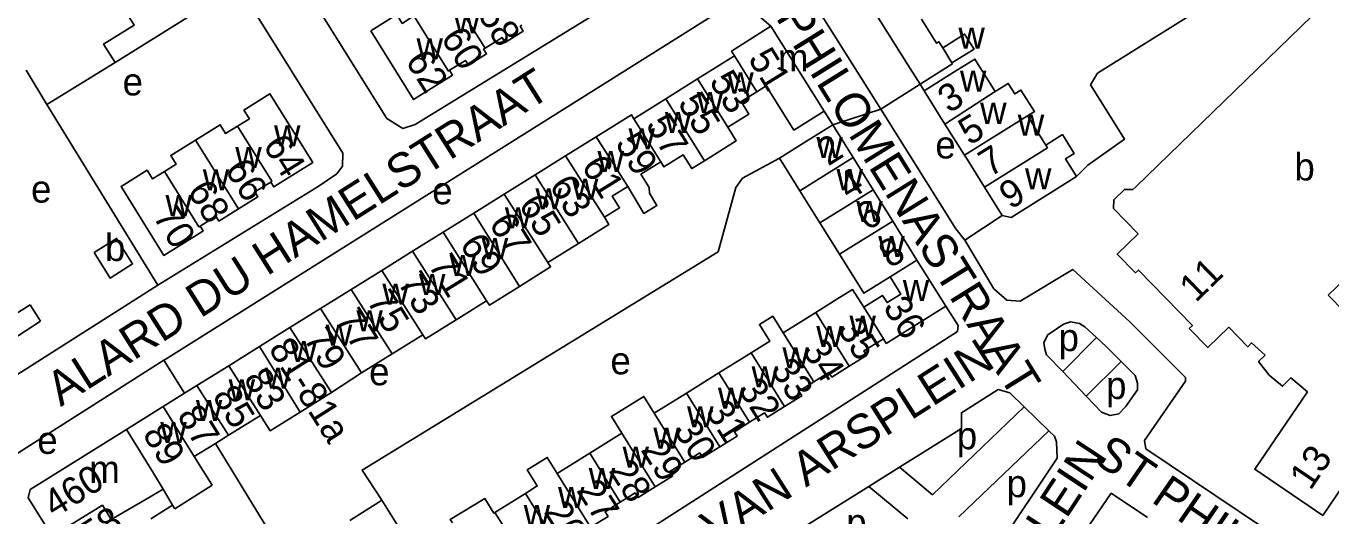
# Model space of a CAD drawing. Extents: x 159294 to 161936, y 384538 to 386517.
# Drawn here: x 159917.3 to 160107.9, y 385506.1 to 385577.7 of the extents above; entities that cross this region are included whole.
import ezdxf

# ---------------------------------------------------------------- set-up
doc = ezdxf.new("R2010")
doc.units = 0
for name, color, linetype in [('BLT_Basislijn', 7, 'Continuous'), ('BLT_Bebouwing', 7, 'Continuous'), ('BLT_Centroide', 7, 'Continuous'), ('BLT_Huisnummer', 7, 'Continuous'), ('BLT_Huisnummer_ tussenligend', 7, 'Continuous'), ('BLT_Huisnummer_reeks', 7, 'Continuous'), ('BLT_Onderverdeling_panden', 7, 'Continuous'), ('BLT_Straatnaam', 7, 'Continuous'), ('BLT_Vlakafsluiter', 7, 'Continuous')]:
    doc.layers.add(name, color=color, linetype=linetype)

msp = doc.modelspace()

# ---------------------------------------------------------------- linework, layer by layer
at = {"layer": 'BLT_Basislijn'}
for p, q in [((160073.78, 385570.82), (160097.54, 385585.67)), ((159930.24, 385572.36), (159920.28, 385566.24)), ((159917.25, 385571.24), (159920.28, 385566.24)), ((160073.78, 385570.82), (160072.72, 385569.13)), ((160047.83, 385569.21), (160042.1, 385565.56)), ((160047.83, 385569.21), (160048.44, 385568.23)), ((160075.11, 385565.32), (160072.72, 385569.13)), ((159936.5, 385539.83), (159920.28, 385566.24)), ((160033.81, 385565.24), (160035.09, 385563.26)), ((160072.36, 385557.38), (160070.71, 385555.71)), ((160054.4, 385546.4), (160059.84, 385550.04)), ((160068.67, 385527.23), (160073.61, 385532.18)), ((159937.39, 385528.87), (159908.9, 385510.76)), ((159940.39, 385524.05), (159937.39, 385528.87)), ((160072.12, 385523.61), (160077.21, 385528.71)), ((160077.21, 385528.71), (160079.26, 385526.65)), ((160068.67, 385527.23), (160072.12, 385523.61)), ((160049.66, 385509.21), (160063.04, 385522.09)), ((160063.04, 385522.09), (160066.63, 385518.59)), ((160053.52, 385505.99), (160066.63, 385518.59)), ((159955.33, 385499.7), (159944.91, 385516.73)), ((160044.83, 385513.24), (160049.66, 385509.21)), ((160040.36, 385510.45), (160046.03, 385505.73)), ((160081.07, 385505.89), (160075.73, 385509.48))]:
    msp.add_line(p, q, dxfattribs=at)
for points in [[(160074.99, 385615.39), (160036.25, 385591.42), (160030.99, 385588.5), (160029.97, 385586.53), (160030.45, 385584.04), (160042.1, 385565.56)], [(159972.26, 385562.75), (159974.07, 385563.31), (160018.29, 385590.48), (160020.51, 385591.79), (160021.95, 385593.92)], [(159972.26, 385562.75), (159969.96, 385564.19), (159955.26, 385587.74)], [(159963.45, 385557.22), (159963.54, 385559.12), (159948.36, 385583.42)], [(160026.04, 385577.68), (160022.11, 385581.04), (160021.47, 385581.47), (160020.3, 385580.94), (159937.59, 385528.99), (159937.39, 385528.87)], [(160054.4, 385546.4), (160053.04, 385548.08), (160042.1, 385565.56)], [(160072.36, 385557.38), (160077.69, 385561.19), (160075.11, 385565.32)], [(159936.5, 385539.83), (159959.93, 385554.25), (159962.63, 385556.09), (159963.45, 385557.22)], [(159969.24, 385508.42), (159966.34, 385512.83), (160018.35, 385544.73), (160020.93, 385554.13), (160021.92, 385555.49), (160027.31, 385558.42)], [(160054.4, 385546.4), (160058.62, 385539.32), (160060.52, 385537.63), (160062.44, 385537.51), (160070.14, 385542.14), (160078.49, 385534.5), (160086.63, 385526.36), (160086.63, 385525.81), (160080.64, 385517.14), (160080.82, 385515.96), (160107.95, 385497.72)], [(159909.97, 385523), (159936.5, 385539.83)], [(159992.79, 385474.51), (159985.05, 385487.28), (159985.65, 385489.68), (160053.3, 385533.09), (160053.4, 385533.93), (160051.59, 385536.76)], [(160071.91, 385533.74), (160071.13, 385534.26), (160069.79, 385534.49), (160068.81, 385534.13), (160066.48, 385532.61), (160065.94, 385531.49), (160066.08, 385530.5), (160066.33, 385529.68), (160068.67, 385527.23)], [(160071.91, 385533.74), (160073.61, 385532.18)], [(160073.61, 385532.18), (160075.03, 385530.89), (160077.21, 385528.71)], [(160072.12, 385523.61), (160074.32, 385521.3), (160075.61, 385520.82), (160076.87, 385521.04), (160077.85, 385522.07), (160079.6, 385524.58), (160079.6, 385525.55), (160079.26, 385526.65)], [(160044.83, 385513.24), (160053.89, 385518.91), (160053.89, 385521.2), (160059.24, 385524.62), (160060.94, 385524.14), (160063.04, 385522.09)], [(160066.63, 385518.59), (160067.47, 385517.77), (160067.79, 385516.95), (160067.85, 385514.59), (160059.05, 385501.38)], [(160041.44, 385511.13), (160044.83, 385513.24)], [(160040.36, 385510.45), (160041.44, 385511.13)], [(160002.28, 385488.94), (160003.29, 385487.33), (160040.36, 385510.45)], [(160075.73, 385509.48), (160031.11, 385444.22)]]:
    msp.add_lwpolyline(points, dxfattribs=at)
at = {"layer": 'BLT_Bebouwing'}
for p, q in [((160055.74, 385574.33), (160052.5, 385572.31)), ((160015.35, 385569.97), (160020.74, 385573.33)), ((160052.5, 385572.31), (160052.58, 385572.18)), ((160010.69, 385567.06), (160015.35, 385569.97)), ((160066.2, 385560.31), (160063.53, 385564.58)), ((160038.06, 385558.49), (160035.09, 385563.26)), ((160000.53, 385561.52), (159996.06, 385558.74)), ((159996.06, 385558.74), (159991.59, 385555.95)), ((160027.31, 385558.42), (160030.28, 385553.64)), ((160040.99, 385553.78), (160038.06, 385558.49)), ((159991.59, 385555.95), (159987.11, 385553.16)), ((159987.11, 385553.16), (159982.64, 385550.37)), ((160030.28, 385553.64), (160033.21, 385548.94)), ((160043.84, 385549.21), (160040.99, 385553.78)), ((160057.26, 385554.16), (160059.84, 385550.04)), ((159982.64, 385550.37), (159978.17, 385547.59)), ((160047.38, 385543.52), (160043.84, 385549.21)), ((159978.17, 385547.59), (159973.7, 385544.8)), ((160033.21, 385548.94), (160036.06, 385544.36)), ((159973.7, 385544.8), (159969.22, 385542.01)), ((160051.59, 385536.76), (160047.38, 385543.52)), ((159969.22, 385542.01), (159964.75, 385539.23)), ((159964.75, 385539.23), (159960.28, 385536.44)), ((159960.28, 385536.44), (159955.8, 385533.65)), ((159984.52, 385537.58), (159980.05, 385534.79)), ((160032.6, 385535.85), (160027.86, 385532.9)), ((159955.8, 385533.65), (159951.33, 385530.87)), ((159951.33, 385530.87), (159946.86, 385528.08)), ((160023.15, 385529.96), (160018.44, 385527.03)), ((159946.86, 385528.08), (159942.21, 385525.19)), ((160018.44, 385527.03), (160013.71, 385524.08)), ((159942.21, 385525.19), (159940.39, 385524.05)), ((159940.39, 385524.05), (159937.27, 385522.11)), ((160013.71, 385524.08), (160009, 385521.15)), ((159937.27, 385522.11), (159931.9, 385518.76)), ((159951.47, 385520.81), (159946.83, 385517.92)), ((159944.91, 385516.73), (159941.82, 385514.8)), ((159946.83, 385517.92), (159944.91, 385516.73)), ((160004.29, 385518.21), (159999.59, 385515.29)), ((159944.42, 385510.64), (159941.82, 385514.8)), ((159999.59, 385515.29), (159994.84, 385512.33)), ((159938.99, 385507.17), (159944.42, 385510.64)), ((159990.19, 385509.43), (159985.74, 385506.66)), ((159935.46, 385505.71), (159938.66, 385507.72)), ((159938.66, 385507.72), (159938.99, 385507.17)), ((159974.49, 385500), (159969.24, 385508.42))]:
    msp.add_line(p, q, dxfattribs=at)
for points in [[(160042.41, 385587.72), (160041.58, 385587.2), (160037.99, 385584.93), (160046.07, 385572.03), (160047.83, 385569.21)], [(160108.33, 385582.37), (160079.37, 385554.22), (160078.94, 385553.8), (160077.69, 385553.82), (160076.13, 385552.3), (160076.11, 385551.02), (160079.69, 385547.35), (160076.65, 385544.39), (160079.32, 385541.65), (160079.74, 385542.06), (160087.62, 385533.97), (160087.17, 385533.52), (160089.89, 385530.72), (160092.94, 385533.69), (160095.7, 385530.85), (160096.26, 385531.4), (160098.27, 385529.63)], [(159930.24, 385572.36), (159928.56, 385575.05), (159933.04, 385577.83), (159931.28, 385580.65)], [(159944.46, 385581.24), (159930.24, 385572.36)], [(159967.59, 385576.98), (159971.39, 385579.36), (159972.19, 385578.09), (159973.91, 385579.17)], [(159989.65, 385577.81), (159989.43, 385577.67), (159989.87, 385576.97), (159987.21, 385575.31), (159986.77, 385576.01), (159984.29, 385574.46)], [(160020.74, 385573.33), (160020.3, 385574.03), (160026.04, 385577.68)], [(160026.04, 385577.68), (160033.81, 385565.24)], [(160048.04, 385578.71), (160050.24, 385575.18), (160050.58, 385575.39), (160051.14, 385574.49)], [(159979.37, 385570.42), (159973.85, 385566.96), (159967.59, 385576.98)], [(160051.14, 385574.49), (160054.35, 385576.52), (160055.74, 385574.33)], [(159984.29, 385574.46), (159984.09, 385574.33), (159984.52, 385573.62), (159981.86, 385571.97), (159981.42, 385572.68), (159979.12, 385571.24)], [(160047.83, 385569.21), (160052.07, 385571.86), (160052.58, 385572.18)], [(160058.82, 385568.12), (160055.85, 385572.87), (160052.68, 385570.89), (160048.44, 385568.23)], [(159979.12, 385571.24), (159979.56, 385570.54), (159979.37, 385570.42)], [(160033.81, 385565.24), (160029.4, 385562.49), (160025.37, 385568.96), (160023.99, 385568.1)], [(160048.44, 385568.23), (160051.47, 385563.38)], [(160063.53, 385564.58), (160064.53, 385565.2), (160062.57, 385568.33), (160061.68, 385567.78), (160060.72, 385569.31), (160058.82, 385568.12)], [(159953.6, 385554.31), (159959.13, 385557.76), (159952.87, 385567.8), (159949.07, 385565.43), (159949.87, 385564.15), (159948.14, 385563.07)], [(160006.03, 385564.16), (160010.69, 385567.06)], [(160023.99, 385568.1), (160021.7, 385566.67), (160022.84, 385564.84), (160019.74, 385562.92)], [(160000.53, 385561.52), (160005.68, 385564.73), (160006.03, 385564.16)], [(159948.14, 385563.07), (159946.4, 385561.99), (159945.61, 385563.28), (159942, 385561.04)], [(160019.74, 385562.92), (160020.98, 385560.93), (160016.33, 385558.02)], [(160035.09, 385563.26), (160030.84, 385560.62), (160027.31, 385558.42)], [(160051.47, 385563.38), (160054.34, 385558.83)], [(159942, 385561.04), (159938.38, 385558.79), (159939.17, 385557.51), (159937.45, 385556.44)], [(160066.2, 385560.31), (160068.64, 385561.85), (160070.37, 385559.09), (160069.09, 385558.3), (160070.71, 385555.71)], [(160016.33, 385558.02), (160014.48, 385556.88), (160013.24, 385558.87), (160010.43, 385557.11), (160009.96, 385557.85)], [(160054.34, 385558.83), (160054.71, 385558.24), (160057.26, 385554.16)], [(160009.96, 385557.85), (160007.07, 385556.05), (160008.28, 385554.1), (160008.3, 385553.28), (160009.39, 385551.46), (160007.51, 385550.33), (160005.15, 385554.26)], [(159937.45, 385556.44), (159935.72, 385555.36), (159934.92, 385556.63), (159931.12, 385554.24), (159937.39, 385544.19), (159942.92, 385547.65)], [(159948.27, 385550.98), (159951.12, 385552.75), (159950.68, 385553.46), (159952.98, 385554.9)], [(159952.98, 385554.9), (159953.42, 385554.2), (159953.6, 385554.31)], [(160059.84, 385550.04), (160061.16, 385549.74), (160070.71, 385555.71)], [(160005.15, 385554.26), (160002.88, 385552.84), (160003.95, 385551.12), (160001.76, 385549.76)], [(159942.66, 385548.46), (159944.97, 385549.9), (159945.41, 385549.2), (159948.27, 385550.98)], [(160001.76, 385549.76), (160002.39, 385548.71), (159997.94, 385545.94)], [(159942.92, 385547.65), (159943.1, 385547.76), (159942.66, 385548.46)], [(159997.94, 385545.94), (159993.47, 385543.15)], [(160036.06, 385544.36), (160039.6, 385538.67), (160043.46, 385541.07)], [(159993.47, 385543.15), (159993.87, 385542.52), (159989.33, 385539.63)], [(160107.47, 385538.39), (160111.14, 385541.96)], [(159989.33, 385539.63), (159984.95, 385536.91), (159984.52, 385537.58)], [(160043.46, 385541.07), (160045.03, 385538.55), (160043.01, 385537.3), (160042.37, 385538.33), (160039.61, 385536.61)], [(159917.85, 385536.96), (159915.24, 385535.34), (159915.77, 385534.49), (159913.74, 385533.22), (159910.95, 385537.71)], [(160039.61, 385536.61), (160037.99, 385539.21), (160035.7, 385537.78), (160032.6, 385535.85)], [(160098.27, 385529.63), (160097.29, 385528.7), (160098.83, 385526.7), (160100.78, 385525.07), (160102, 385526.32), (160104.42, 385524.26), (160096.72, 385512.95), (160106.67, 385506.18), (160115.29, 385518.9), (160115.12, 385519.01), (160116.76, 385521.43), (160120.16, 385519.77), (160124.81, 385526.46), (160118.68, 385531.91), (160110.12, 385536.42), (160109.86, 385535.93), (160107.47, 385538.39)], [(159917.85, 385536.96), (159919.34, 385534.57)], [(160042.48, 385532.01), (160042.89, 385531.34), (160051.59, 385536.76)], [(159919.34, 385534.57), (159909.8, 385528.39), (159907.94, 385531.38), (159905.9, 385530.11)], [(159980.05, 385534.79), (159975.58, 385532.01), (159975.2, 385532.61)], [(160027.86, 385532.9), (160026.33, 385535.34), (160024.38, 385534.12), (160025.9, 385531.68), (160023.15, 385529.96)], [(159975.2, 385532.61), (159970.72, 385529.82)], [(160037.49, 385527.99), (160040.02, 385529.57), (160039.61, 385530.23), (160042.48, 385532.01)], [(159970.72, 385529.82), (159966.25, 385527.03)], [(159966.25, 385527.03), (159961.84, 385524.15)], [(160032.33, 385525.73), (160034.53, 385527.1), (160034.96, 385526.42), (160037.49, 385527.99)], [(160028.04, 385522.1), (160030.55, 385523.66), (160030.12, 385524.36), (160032.33, 385525.73)], [(159961.84, 385524.15), (159957.28, 385521.31)], [(160009, 385521.15), (160007.47, 385523.6), (160002.76, 385520.67), (160004.29, 385518.21)], [(159957.28, 385521.31), (159952.89, 385518.58), (159951.47, 385520.81)], [(160022.93, 385519.81), (160025.13, 385521.18), (160025.53, 385520.54), (160028.04, 385522.1)], [(159931.9, 385518.76), (159917.83, 385509.99), (159917.55, 385508.77), (159921.07, 385503.16)], [(160018.6, 385516.24), (160021.11, 385517.81), (160020.72, 385518.44), (160022.93, 385519.81)], [(160013.47, 385513.98), (160015.65, 385515.34), (160016.07, 385514.67), (160018.6, 385516.24)], [(159994.84, 385512.33), (159993.37, 385514.68), (159990.45, 385512.86), (159991.92, 385510.51), (159990.19, 385509.43)], [(160009.16, 385510.39), (160011.69, 385511.96), (160011.28, 385512.61), (160013.47, 385513.98)], [(160004.02, 385508.13), (160006.22, 385509.49), (160006.64, 385508.82), (160009.16, 385510.39)], [(159964.52, 385505.46), (159968.78, 385508.13), (159969.24, 385508.42)], [(159979.52, 385505.11), (159979.2, 385505.62), (159984.28, 385508.67), (159985.56, 385506.55), (159985.74, 385506.66)], [(159999.72, 385504.48), (160002.27, 385506.06), (160001.83, 385506.76), (160004.02, 385508.13)]]:
    msp.add_lwpolyline(points, dxfattribs=at)
msp.add_lwpolyline([(159927.18, 385544.62), (159930.48, 385546.68), (159932.81, 385542.95), (159929.51, 385540.89)], close=True, dxfattribs=at)
at = {"layer": 'BLT_Onderverdeling_panden'}
for p, q in [((160051.14, 385574.49), (160052.5, 385572.31)), ((160051.47, 385563.38), (160058.82, 385568.12)), ((160054.34, 385558.83), (160063.53, 385564.58)), ((160001.76, 385549.76), (159996.06, 385558.74)), ((160030.28, 385553.64), (160038.06, 385558.49)), ((159993.47, 385543.15), (159987.11, 385553.16)), ((160033.21, 385548.94), (160040.99, 385553.78)), ((159989.33, 385539.63), (159982.64, 385550.37)), ((160043.46, 385541.07), (160047.38, 385543.52)), ((159975.2, 385532.61), (159969.22, 385542.01)), ((159970.72, 385529.82), (159964.75, 385539.23)), ((160042.48, 385532.01), (160039.61, 385536.61)), ((159937.29, 385510.07), (159938.66, 385507.72)), ((159991.38, 385497.7), (159985.74, 385506.66))]:
    msp.add_line(p, q, dxfattribs=at)
for points in [[(159984.29, 385574.46), (159979.26, 385582.51), (159979.44, 385582.62)], [(159979.12, 385571.24), (159978.93, 385571.12), (159973.91, 385579.17)], [(160023.99, 385568.1), (160020.74, 385573.33)], [(160019.74, 385562.92), (160015.35, 385569.97)], [(160016.33, 385558.02), (160010.69, 385567.06)], [(159952.98, 385554.9), (159953.16, 385555.02), (159948.14, 385563.07)], [(160009.96, 385557.85), (160006.03, 385564.16)], [(159948.27, 385550.98), (159942, 385561.04)], [(160005.15, 385554.26), (160000.53, 385561.52)], [(160057.26, 385554.16), (160066.45, 385559.91), (160066.2, 385560.31)], [(159942.66, 385548.46), (159942.49, 385548.35), (159937.45, 385556.44)], [(159997.94, 385545.94), (159991.59, 385555.95)], [(160036.06, 385544.36), (160043.84, 385549.21)], [(159984.52, 385537.58), (159978.17, 385547.59)], [(159980.05, 385534.79), (159973.7, 385544.8)], [(159966.25, 385527.03), (159960.28, 385536.44)], [(160037.49, 385527.99), (160032.6, 385535.85)], [(159961.84, 385524.15), (159955.8, 385533.65)], [(160032.33, 385525.73), (160027.86, 385532.9)], [(159957.28, 385521.31), (159951.33, 385530.87)], [(160028.04, 385522.1), (160023.15, 385529.96)], [(159951.47, 385520.81), (159946.86, 385528.08)], [(160022.93, 385519.81), (160018.44, 385527.03)], [(159946.83, 385517.92), (159942.21, 385525.19)], [(160018.6, 385516.24), (160013.71, 385524.08)], [(159941.82, 385514.8), (159937.27, 385522.11)], [(160013.47, 385513.98), (160009, 385521.15)], [(159937.29, 385510.07), (159935.87, 385512.38), (159931.9, 385518.76)], [(160009.16, 385510.39), (160004.29, 385518.21)], [(160004.02, 385508.13), (159999.59, 385515.29)], [(159999.72, 385504.48), (159994.84, 385512.33)], [(159921.07, 385503.16), (159928.39, 385507.7), (159929.67, 385505.64), (159933.95, 385508.11), (159937.29, 385510.07)], [(159994.65, 385502.28), (159990.19, 385509.43)]]:
    msp.add_lwpolyline(points, dxfattribs=at)
at = {"layer": 'BLT_Vlakafsluiter'}
msp.add_line((160042.1, 385565.56), (160035.09, 385563.26), dxfattribs=at)

# ---------------------------------------------------------------- texts
at = {"layer": 'BLT_Centroide'}
for s, p in [('w', (159979.7, 385576.62)), ('w', (159974.28, 385572.84)), ('w', (160053.44, 385574.41)), ('m', (160027.08, 385571.08)), ('e', (159931.35, 385567.56)), ('w', (160019.67, 385567.84)), ('w', (160053.66, 385568.12)), ('w', (160015.22, 385564.98)), ('w', (160056.61, 385563.41)), ('w', (160010.56, 385562.08)), ('w', (160062.11, 385561.66)), ('w', (159953.47, 385560.12)), ('w', (160005.25, 385559.69)), ('w', (160032.69, 385558.44)), ('e', (160050.07, 385558.35)), ('w', (159947.81, 385556.94)), ('w', (160000.72, 385556.36)), ('b', (160102.52, 385555.14)), ('w', (159943.06, 385553.69)), ('w', (160035.63, 385553.72)), ('w', (160063.17, 385553.84)), ('e', (159917.98, 385551.9)), ('e', (159976.58, 385551.66)), ('w', (159996.98, 385552.34)), ('w', (159937.62, 385549.92)), ('w', (159991.66, 385550.92)), ('w', (159987.19, 385548.14)), ('w', (160038.52, 385549.06)), ('b', (159928.78, 385543.37)), ('w', (159983.8, 385543.64)), ('w', (160041.73, 385543.94)), ('w', (159979.11, 385541.19)), ('w', (159974.64, 385538.41)), ('w', (159969.3, 385536.98)), ('w', (160045.31, 385537.53)), ('w', (159965.5, 385533.12)), ('w', (159961.03, 385531.02)), ('w', (160032.67, 385530.83)), ('w', (160037.53, 385532.31)), ('p', (160068.07, 385530.21)), ('w', (159955.88, 385528.62)), ('w', (160027.73, 385527.7)), ('e', (159967.36, 385525.22)), ('e', (160002.61, 385526.82)), ('w', (159952.11, 385524.72)), ('w', (160023.23, 385524.91)), ('p', (160075.01, 385523.21)), ('w', (159946.84, 385523)), ('w', (160018.31, 385521.81)), ('w', (159942.05, 385520.02)), ('w', (160013.8, 385519.06)), ('w', (159936.86, 385516.78)), ('w', (160008.88, 385515.95)), ('p', (160053.2, 385515.88)), ('e', (159918.89, 385515.2)), ('w', (160004.38, 385513.2)), ('m', (159926.48, 385510.97)), ('w', (159999.44, 385510.06)), ('p', (160060.47, 385508.88)), ('w', (159994.95, 385507.3)), ('w', (159989.94, 385504.64)), ('p', (160037.06, 385503.19))]:
    msp.add_text(s, height=4, dxfattribs=at).set_placement(p)
at = {"layer": 'BLT_Huisnummer'}
for s, rotation, p in [('62', 301.9832, (159972.56, 385572.62)), ('51', 301.7163, (160022.62, 385572.92)), ('55', 301.7157, (160012.35, 385566.45)), ('3', 32.022, (160052.06, 385564.87)), ('64', 301.9832, (159951.76, 385560.28)), ('59', 301.7156, (160003.21, 385560.57)), ('2', 31.9192, (160034.41, 385557.17)), ('63', 301.7156, (159993.58, 385554.39)), ('9', 32.0145, (160061.04, 385550.81)), ('70', 301.9832, (159935.69, 385549.89)), ('67', 301.7156, (159984.77, 385548.85)), ('8', 31.924, (160043.45, 385542.23)), ('71', 301.7156, (159975.89, 385542.81)), ('75', 301.7156, (159966.91, 385537.56)), ('36', 302.371, (160042.33, 385536.63)), ('79', 301.7156, (159957.69, 385532.07)), ('33', 302.371, (160025.91, 385527.57)), ('83', 301.7156, (159948.91, 385526.17)), ('87', 301.7156, (159939.2, 385520.81)), ('31', 302.371, (160016.37, 385521.45)), ('29', 302.371, (160006.94, 385515.8)), ('27', 302.371, (159997.55, 385509.88))]:
    msp.add_text(s, height=4, rotation=rotation, dxfattribs=at).set_placement(p)
at = {"layer": 'BLT_Huisnummer_ tussenligend'}
for s, rotation, p in [('58', 301.9832, (159983.14, 385579.4)), ('60', 301.9832, (159977.74, 385575.97)), ('53', 301.7157, (160016.95, 385569.63)), ('57', 301.7156, (160007.66, 385563.29)), ('5', 32.022, (160055.07, 385560.17)), ('7', 32.022, (160058.02, 385555.55)), ('66', 301.9832, (159946.18, 385556.75)), ('61', 301.7156, (159998.28, 385557.25)), ('4', 31.9192, (160037.44, 385552.15)), ('68', 301.9832, (159940.69, 385553.6)), ('65', 301.7156, (159989.1, 385551.61)), ('6', 31.9192, (160040.11, 385547.68)), ('69', 301.7156, (159980.5, 385545.83)), ('73', 301.7156, (159971.43, 385540.24)), ('77', 301.7156, (159962.37, 385534.9)), ('35', 302.371, (160035.64, 385533.49)), ('34', 302.371, (160030.51, 385530.34)), ('32', 302.371, (160021.15, 385524.66)), ('85', 301.7156, (159944.37, 385523.64)), ('89', 301.7156, (159934.17, 385518.1)), ('30', 302.371, (160011.72, 385518.68)), ('28', 302.371, (160002.27, 385512.77)), ('458', 32.7248, (159924.23, 385499.57)), ('26', 302.371, (159992.79, 385506.75))]:
    msp.add_text(s, height=4, rotation=rotation, dxfattribs=at).set_placement(p)
at = {"layer": 'BLT_Huisnummer_reeks'}
for s, rotation, p in [('11', 44.2562, (160088.11, 385537.2)), ('81-81a', 302.4084, (159952.57, 385530.55)), ('13', 55.8909, (160104.86, 385509.74)), ('460', 31.8031, (159921.39, 385505.78))]:
    msp.add_text(s, height=4, rotation=rotation, dxfattribs=at).set_placement(p)
at = {"layer": 'BLT_Straatnaam'}
for s, height, rotation, p in [('ST PHILOMENASTRAAT', 4.9999, 301.8898, (160021.18, 385587.76)), ('ALARD DU HAMELSTRAAT', 5, 32.3479, (159922.3, 385522.03)), ('PASTOOR VAN ARSPLEIN', 5, 32.5242, (159988.87, 385483.29)), ('PASTOOR VAN ARSPLEIN', 5, 56.608, (160029.54, 385445.43)), ('ST PHILOMENASTRAAT', 5, 325.3895, (160072.89, 385514.19))]:
    msp.add_text(s, height=height, rotation=rotation, dxfattribs=at).set_placement(p)

doc.saveas('drawing.dxf')
